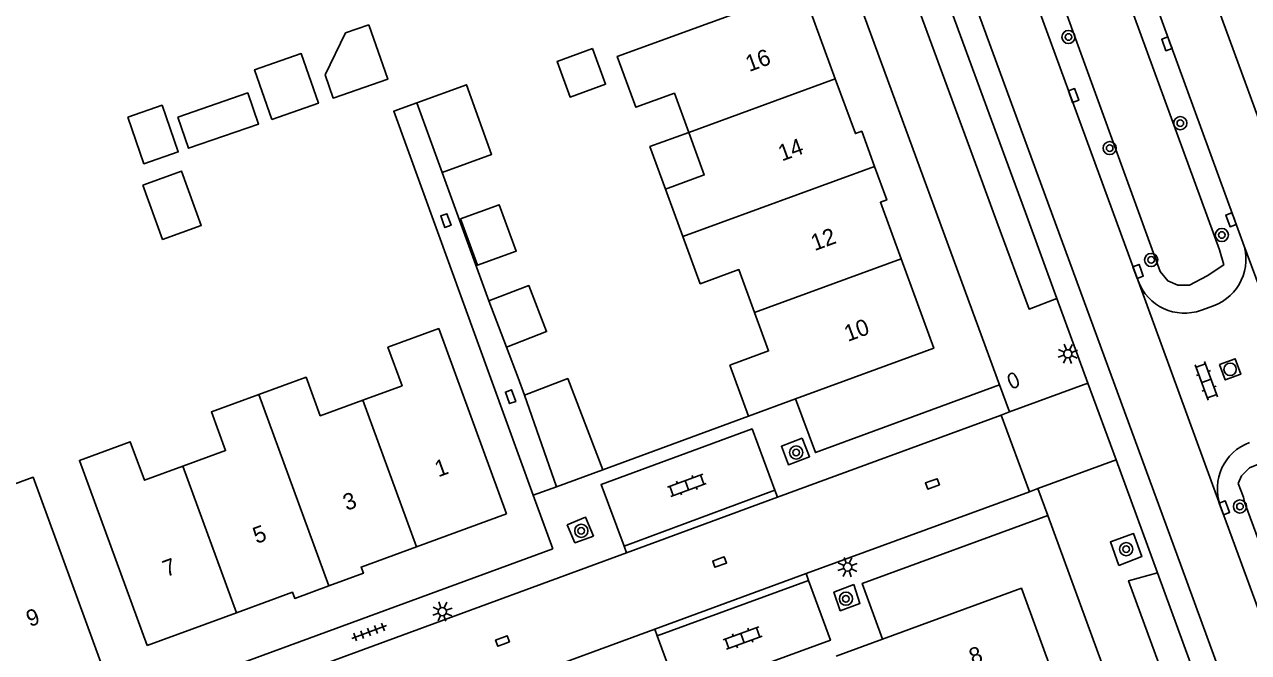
# Model space of a CAD drawing. Extents: x 128000 to 131008, y 398996 to 402500.
# Drawn here: x 128308.4 to 128382.8, y 399048.8 to 399087 of the extents above; entities that cross this region are included whole.
import ezdxf

# ---------------------------------------------------------------- set-up
doc = ezdxf.new("R2010")
doc.units = 0
for name, color, linetype in [('gg-afsc-erfafscheiding', 7, 'Continuous'), ('gg-anno-huisnummerreeks BGT', 7, 'Continuous'), ('gg-bbg-gedigitaliseerde bebouwing', 7, 'Continuous'), ('gg-bbg-gedigitaliseerde bijgebouw', 7, 'Continuous'), ('gg-bbg-hoofdgebouw', 7, 'Continuous'), ('gg-bbg-luifel en loopbrug', 7, 'Continuous'), ('gg-bbg-tussenscheiding', 7, 'Continuous'), ('gg-knt-verharding', 7, 'Continuous'), ('gg-knt-verharding nz', 7, 'Continuous'), ('gt-grn-groengrens NZ', 7, 'Continuous'), ('gt-grn-weggrens', 7, 'Continuous'), ('gt-symb-boom', 7, 'Continuous'), ('gt-symb-brandkraan', 7, 'Continuous'), ('gt-symb-klinker verharding', 7, 'Continuous'), ('gt-symb-kolk', 7, 'Continuous'), ('gt-symb-lichtmast', 7, 'Continuous'), ('gt-symb-rioolschacht', 7, 'Continuous'), ('gt-symb-tegel verharding', 7, 'Continuous')]:
    doc.layers.add(name, color=color, linetype=linetype)

# ---------------------------------------------------------------- blocks, each defined once
blk = doc.blocks.new('gt0-KOLK')
at = {"layer": 'gt-symb-kolk'}
blk.add_lwpolyline([(0, 0), (0.375, 0), (0.375, 0.4), (-0.375, 0.4), (-0.375, 0), (0, 0)], dxfattribs=at)
blk = doc.blocks.new('gt0-BOOM')
at = {"layer": 'gt-symb-boom'}
for radius in [0.4, 0.2]:
    blk.add_circle((0, 0), radius, dxfattribs=at)
blk = doc.blocks.new('gt0-RS')
at = {"layer": 'gt-symb-rioolschacht'}
blk.add_lwpolyline([(-0.5, -0.5), (0.5, -0.5), (0.5, 0.5), (-0.5, 0.5)], close=True, dxfattribs=at)
blk.add_circle((0, 0), 0.375, dxfattribs=at)
blk = doc.blocks.new('gt0-BR')
at = {"layer": 'gt-symb-brandkraan'}
for centre, radius, start, end in [((-0.244, 0), 0.206, 107.56694, 252.43307), ((0.599, -2.664), 3, 106.89205, 107.56694), ((0, -0.691), 0.938, 73.10799, 106.89205), ((-0.599, -2.664), 3, 72.43309, 73.10799), ((0.244, 0), 0.206, 287.56695, 72.43309), ((0.599, 2.664), 3, 252.43307, 253.10797), ((0, 0.691), 0.938, 253.10797, 286.89206), ((-0.599, 2.664), 3, 286.89206, 287.56695)]:
    blk.add_arc(centre, radius, start, end, dxfattribs=at)
blk = doc.blocks.new('gt0-LMAST')
at = {"layer": 'gt-symb-lichtmast'}
for p, q in [((-0.182, 0.173), (-0.447, 0.438)), ((-0.005, 0.246), (-0.005, 0.621)), ((0.172, 0.173), (0.437, 0.438)), ((-0.255, -0.004), (-0.63, -0.004)), ((-0.182, -0.181), (-0.447, -0.446)), ((-0.005, -0.254), (-0.005, -0.629)), ((0.437, -0.446), (0.172, -0.181)), ((0.245, -0.004), (0.62, -0.004))]:
    blk.add_line(p, q, dxfattribs=at)
blk.add_circle((-0.005, -0.004), 0.25, dxfattribs=at)
blk = doc.blocks.new('gt0-KL1')
at = {"layer": 'gt-symb-klinker verharding'}
for p, q in [((-1.15, 0.3), (1.15, 0.3)), ((-1, -0.3), (-1, 0.3)), ((-0.5, 0.3), (-0.5, 0.45)), ((0, -0.3), (0, 0.3)), ((0.5, 0.3), (0.5, 0.45)), ((1, -0.3), (1, 0.3)), ((-1.15, -0.3), (1.15, -0.3)), ((-0.5, -0.45), (-0.5, -0.3)), ((0.5, -0.45), (0.5, -0.3))]:
    blk.add_line(p, q, dxfattribs=at)
blk = doc.blocks.new('gt0-TEG1')
at = {"layer": 'gt-symb-tegel verharding'}
for p, q in [((-1.125, 0), (1.125, 0)), ((-0.9, -0.25), (-0.9, 0.25)), ((-0.45, -0.25), (-0.45, 0.25)), ((0, -0.25), (0, 0.25)), ((0.45, -0.25), (0.45, 0.25)), ((0.9, -0.25), (0.9, 0.25))]:
    blk.add_line(p, q, dxfattribs=at)

msp = doc.modelspace()

# ---------------------------------------------------------------- linework, layer by layer
at = {"layer": 'gg-afsc-erfafscheiding'}
for p, q in [((128333.772, 399077.964), (128336.613, 399070.152)), ((128352.4, 399063.15), (128343.532, 399059.893))]:
    msp.add_line(p, q, dxfattribs=at)
for points in [[(128339.31, 399058.347), (128330.823, 399081.68), (128332.234, 399082.193)], [(128337.679, 399067.347), (128338.397, 399065.478), (128338.768, 399064.421)]]:
    msp.add_lwpolyline(points, dxfattribs=at)
at = {"layer": 'gg-bbg-gedigitaliseerde bebouwing'}
msp.add_line((128347.35, 399076.955), (128348.407, 399074.065), dxfattribs=at)
for points in [[(128355.67, 399089.13), (128344.412, 399085.014), (128345.544, 399081.92), (128347.889, 399082.777), (128348.759, 399080.399)], [(128348.759, 399080.399), (128349.704, 399077.816), (128347.35, 399076.955)], [(128348.407, 399074.065), (128349.456, 399071.197), (128351.81, 399072.058), (128352.763, 399069.453)], [(128352.763, 399069.453), (128353.618, 399067.115), (128351.26, 399066.25)], [(128328.95, 399064.122), (128331.329, 399064.994), (128330.47, 399067.339), (128333.565, 399068.473), (128337.69, 399057.22)], [(128322.616, 399064.46), (128325.5, 399065.517), (128326.359, 399063.172), (128328.95, 399064.122)], [(128318, 399060.108), (128320.601, 399061.062), (128319.742, 399063.406), (128322.616, 399064.46)], [(128315.84, 399049.21), (128311.715, 399060.463), (128314.809, 399061.598), (128315.669, 399059.253), (128318, 399060.108)], [(128304.226, 399055.055), (128306.664, 399055.946), (128305.802, 399058.303), (128308.9, 399059.436), (128313.02, 399048.17)]]:
    msp.add_lwpolyline(points, dxfattribs=at)
at = {"layer": 'gg-bbg-gedigitaliseerde bijgebouw'}
msp.add_line((128337.679, 399067.347), (128336.613, 399070.152), dxfattribs=at)
for points in [[(128329.312, 399086.929), (128327.895, 399086.439), (128326.659, 399083.895)], [(128329.312, 399086.929), (128330.457, 399083.622), (128327.15, 399082.477), (128326.659, 399083.895)], [(128323.411, 399081.183), (128326.246, 399082.164), (128325.2, 399085.188), (128322.365, 399084.207), (128323.411, 399081.183)], [(128317.702, 399081.323), (128321.954, 399082.795), (128322.608, 399080.905), (128318.356, 399079.433), (128317.702, 399081.323)], [(128314.661, 399081.329), (128316.74, 399082.049), (128317.721, 399079.214), (128315.642, 399078.494), (128314.661, 399081.329)], [(128315.582, 399077.181), (128316.777, 399073.892), (128319.127, 399074.745), (128317.932, 399078.035), (128315.582, 399077.181)], [(128334.891, 399075.144), (128337.239, 399076.003), (128338.269, 399073.185), (128335.921, 399072.326), (128334.891, 399075.144)], [(128336.613, 399070.152), (128339.047, 399071.087), (128340.123, 399068.286), (128337.679, 399067.347)]]:
    msp.add_lwpolyline(points, dxfattribs=at)
at = {"layer": 'gg-bbg-hoofdgebouw'}
for p, q in [((128355.67, 399089.13), (128357.67, 399083.658)), ((128351.26, 399066.25), (128352.4, 399063.15)), ((128352.4, 399063.15), (128355.261, 399064.199)), ((128332.214, 399055.215), (128337.69, 399057.22)), ((128315.84, 399049.21), (128321.264, 399051.2)), ((128357.73, 399048.57), (128360.549, 399049.602))]:
    msp.add_line(p, q, dxfattribs=at)
for points in [[(128357.67, 399083.658), (128358.89, 399080.32), (128359.28, 399080.46), (128360.058, 399078.326)], [(128360.058, 399078.326), (128360.8, 399076.29), (128360.41, 399076.15), (128361.67, 399072.71)], [(128361.67, 399072.71), (128363.66, 399067.28), (128355.261, 399064.199)], [(128326.878, 399052.829), (128328.98, 399053.6), (128328.84, 399053.98), (128332.214, 399055.215)], [(128321.264, 399051.2), (128324.67, 399052.45), (128324.81, 399052.07), (128326.878, 399052.829)], [(128370.978, 399047.255), (128368.99, 399052.69), (128360.549, 399049.602)]]:
    msp.add_lwpolyline(points, dxfattribs=at)
at = {"layer": 'gg-bbg-luifel en loopbrug'}
for p, q in [((128332.234, 399082.193), (128333.772, 399077.964)), ((128338.768, 399064.421), (128340.72, 399058.86)), ((128343.532, 399059.893), (128340.72, 399058.86))]:
    msp.add_line(p, q, dxfattribs=at)
for points in [[(128342.918, 399085.487), (128343.705, 399083.326), (128341.543, 399082.54), (128340.757, 399084.701), (128342.918, 399085.487)], [(128332.234, 399082.193), (128335.241, 399083.287), (128336.779, 399079.058), (128333.772, 399077.964)], [(128348.759, 399080.399), (128346.405, 399079.538), (128347.35, 399076.955)], [(128338.768, 399064.421), (128341.404, 399065.433), (128343.532, 399059.893)]]:
    msp.add_lwpolyline(points, dxfattribs=at)
at = {"layer": 'gg-bbg-tussenscheiding'}
for p, q in [((128357.67, 399083.658), (128348.759, 399080.399)), ((128360.058, 399078.326), (128348.407, 399074.065)), ((128361.67, 399072.71), (128352.763, 399069.453)), ((128326.878, 399052.829), (128322.616, 399064.46)), ((128332.214, 399055.215), (128328.95, 399064.122)), ((128321.264, 399051.2), (128318, 399060.108))]:
    msp.add_line(p, q, dxfattribs=at)
at = {"layer": 'gg-knt-verharding'}
for p, q in [((128367.65, 399065.05), (128348.65, 399116.93)), ((128373.955, 399096.954), (128382.45, 399073.709)), ((128376.08, 399071.38), (128367.615, 399094.48)), ((128366.338, 399078.12), (128367.492, 399074.965)), ((128371.145, 399070.295), (128373.03, 399065.156)), ((128379.928, 399069.591), (128380.66, 399069.86)), ((128373.03, 399065.156), (128374.74, 399060.493)), ((128367.75, 399063.22), (128354.154, 399058.225)), ((128369.47, 399058.56), (128367.75, 399063.22)), ((128374.74, 399060.493), (128377.256, 399053.632)), ((128344.826, 399055.251), (128353.997, 399058.654)), ((128355.899, 399053.582), (128369.47, 399058.56)), ((128340.498, 399055.082), (128339.31, 399058.347)), ((128354.154, 399058.225), (128344.973, 399054.851)), ((128380.336, 399030.484), (128370.59, 399057.11)), ((128386.685, 399042.39), (128381.075, 399057.711)), ((128344.973, 399054.851), (128298.235, 399037.68)), ((128340.498, 399055.082), (128301.439, 399040.776)), ((128346.694, 399050.205), (128355.899, 399053.582)), ((128356.05, 399053.169), (128346.846, 399049.789)), ((128305.395, 399035.055), (128346.694, 399050.205))]:
    msp.add_line(p, q, dxfattribs=at)
for points in [[(128366.338, 399078.12), (128362.33, 399089.049), (128364.021, 399089.688)], [(128371.145, 399070.295), (128369.454, 399069.657), (128367.492, 399074.965)], [(128355.261, 399064.199), (128356.46, 399060.94), (128367.65, 399065.05)], [(128353.997, 399058.654), (128352.612, 399062.377), (128343.429, 399059), (128344.826, 399055.251)], [(128355.662, 399061.819), (128356.104, 399060.682), (128354.819, 399060.197), (128354.395, 399061.32), (128355.662, 399061.819)], [(128342.965, 399055.852), (128341.842, 399055.453), (128341.373, 399056.541), (128342.475, 399057.016), (128342.965, 399055.852)], [(128370.59, 399057.11), (128359.31, 399052.98), (128360.549, 399049.602)], [(128374.912, 399054.081), (128376.304, 399054.613), (128375.803, 399056.009), (128374.392, 399055.503), (128374.912, 399054.081)], [(128381.285, 399042.612), (128379.582, 399041.979), (128375.501, 399053.15), (128377.256, 399053.632)], [(128346.846, 399049.789), (128348.17, 399046.171), (128357.375, 399049.529), (128356.05, 399053.169)], [(128358.797, 399052.914), (128357.587, 399052.45), (128357.973, 399051.326), (128359.164, 399051.768), (128358.797, 399052.914)]]:
    msp.add_lwpolyline(points, dxfattribs=at)
for centre, radius, start, end in [((128379.63, 399072.68), 3.002, 290.06967, 20.04821), ((128378.899, 399072.411), 3.002, 200.09416, 290.03682), ((128383.894, 399058.735), 2.999, 110.17216, 199.9543)]:
    msp.add_arc(centre, radius, start, end, dxfattribs=at)
at = {"layer": 'gg-knt-verharding nz'}
for p, q in [((128364.021, 399089.688), (128368.036, 399078.759)), ((128368.036, 399078.759), (128369.224, 399075.525)), ((128369.224, 399075.525), (128371.145, 399070.295)), ((128377.256, 399053.632), (128381.285, 399042.612))]:
    msp.add_line(p, q, dxfattribs=at)
for points in [[(128377.195, 399098.162), (128378.482, 399094.686), (128388.815, 399066.479), (128396.32, 399045.94)], [(128364.3, 399093.269), (128378.665, 399054.148), (128383.385, 399041.232)]]:
    msp.add_lwpolyline(points, dxfattribs=at)
at = {"layer": 'gt-grn-groengrens NZ'}
for points in [[(128358.003, 399125.21), (128358.003, 399125.77), (128358.595, 399126.082), (128358.774, 399126.105), (128360.808, 399126.868), (128361.266, 399126.868), (128361.571, 399126.41), (128361.774, 399125.799), (128373.658, 399093.454), (128381.033, 399073.256), (128381.288, 399072.34), (128380.27, 399071.678), (128379.202, 399071.119), (128378.49, 399071.119), (128377.88, 399071.373), (128377.422, 399071.933), (128368.837, 399095.599), (128358.003, 399125.21)], [(128382.17, 399059.051), (128382.374, 399059.529), (128382.851, 399060.006), (128384.01, 399060.483), (128384.965, 399060.688), (128385.783, 399060.279), (128385.919, 399059.392), (128403.167, 399013.021), (128403.167, 399012.134), (128403.031, 399011.725), (128402.554, 399011.521), (128401.122, 399010.702), (128400.645, 399010.566), (128399.963, 399010.975), (128399.622, 399011.725), (128382.538, 399057.928), (128382.488, 399058.217), (128382.17, 399059.051)]]:
    msp.add_lwpolyline(points, dxfattribs=at)
at = {"layer": 'gt-grn-weggrens'}
for p, q in [((128387.474, 399060.056), (128382.45, 399073.709)), ((128376.08, 399071.38), (128381.075, 399057.711)), ((128367.65, 399065.05), (128368.259, 399063.407)), ((128368.259, 399063.407), (128373.03, 399065.156)), ((128367.75, 399063.22), (128368.259, 399063.407)), ((128374.74, 399060.493), (128369.983, 399058.748)), ((128339.31, 399058.347), (128340.72, 399058.86)), ((128353.997, 399058.654), (128354.154, 399058.225)), ((128369.983, 399058.748), (128369.47, 399058.56)), ((128369.983, 399058.748), (128370.59, 399057.11)), ((128344.826, 399055.251), (128344.973, 399054.851)), ((128355.899, 399053.582), (128356.05, 399053.169)), ((128346.694, 399050.205), (128346.846, 399049.789))]:
    msp.add_line(p, q, dxfattribs=at)

# ---------------------------------------------------------------- block references
at = {"layer": 'gt-symb-boom'}
for p, rotation in [((128371.844, 399086.193), -69.62510008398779), ((128378.646, 399080.958), -69.62510008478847), ((128374.351, 399079.443), -69.62510008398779)]:
    msp.add_blockref('gt0-BOOM', p, dxfattribs=dict(at, rotation=rotation))
for p in [(128381.171, 399074.16), (128376.876, 399072.644), (128355.289, 399060.938), (128382.273, 399057.664), (128342.227, 399056.183), (128375.358, 399055.069), (128358.318, 399052.054)]:
    msp.add_blockref('gt0-BOOM', p, dxfattribs=at)
at = {"layer": 'gt-symb-brandkraan', "rotation": -69.8798342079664}
msp.add_blockref('gt0-BR', (128368.495, 399065.318), dxfattribs=at)
at = {"layer": 'gt-symb-klinker verharding'}
for p, rotation in [((128380.23, 399065.296), -69.87983420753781), ((128348.644, 399058.953), 20.120165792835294), ((128352.037, 399049.665), 20.12016578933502)]:
    msp.add_blockref('gt0-KL1', p, dxfattribs=dict(at, rotation=rotation))
at = {"layer": 'gt-symb-kolk'}
for p, rotation in [((128378.017, 399085.845), 110.17394494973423), ((128372.345, 399082.705), 110.1739449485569), ((128333.813, 399074.964), -70.00710602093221), ((128381.915, 399075.154), 110.17394494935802), ((128376.267, 399072.016), 110.1739449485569), ((128337.739, 399064.262), -70.00710602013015), ((128363.506, 399059.221), -159.82605505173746), ((128381.511, 399057.649), 110.17394494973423), ((128350.568, 399054.469), -159.82605505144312), ((128337.503, 399049.297), 20.247501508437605)]:
    msp.add_blockref('gt0-KOLK', p, dxfattribs=dict(at, rotation=rotation))
at = {"layer": 'gt-symb-lichtmast'}
for p, rotation in [((128371.801, 399066.944), 110.17394494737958), ((128358.415, 399053.973), -159.82605505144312), ((128333.787, 399051.275), 20.247501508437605)]:
    msp.add_blockref('gt0-LMAST', p, dxfattribs=dict(at, rotation=rotation))
at = {"layer": 'gt-symb-rioolschacht', "rotation": -69.87983420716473}
msp.add_blockref('gt0-RS', (128381.674, 399065.995), dxfattribs=at)
at = {"layer": 'gt-symb-tegel verharding', "rotation": 20.120165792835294}
msp.add_blockref('gt0-TEG1', (128329.325, 399050.03), dxfattribs=at)

# ---------------------------------------------------------------- texts
at = {"layer": 'gg-anno-huisnummerreeks BGT'}
for s, rotation, p in [('16', 20.1, (128352.436, 399084.061)), ('14', 20.1, (128354.423, 399078.626)), ('12', 20.1, (128356.411, 399073.177)), ('10', 20.1, (128358.433, 399067.661)), ('1', 20.1, (128333.539, 399059.428)), ('3', 20.1, (128327.963, 399057.386)), ('5', 20.2, (128322.486, 399055.377)), ('7', 20.1, (128316.999, 399053.364)), ('9', 19.9, (128308.7, 399050.324)), ('8', 20.1, (128366.027, 399048.017))]:
    msp.add_text(s, height=1, rotation=rotation, dxfattribs=at).set_placement(p)

doc.saveas('drawing.dxf')
